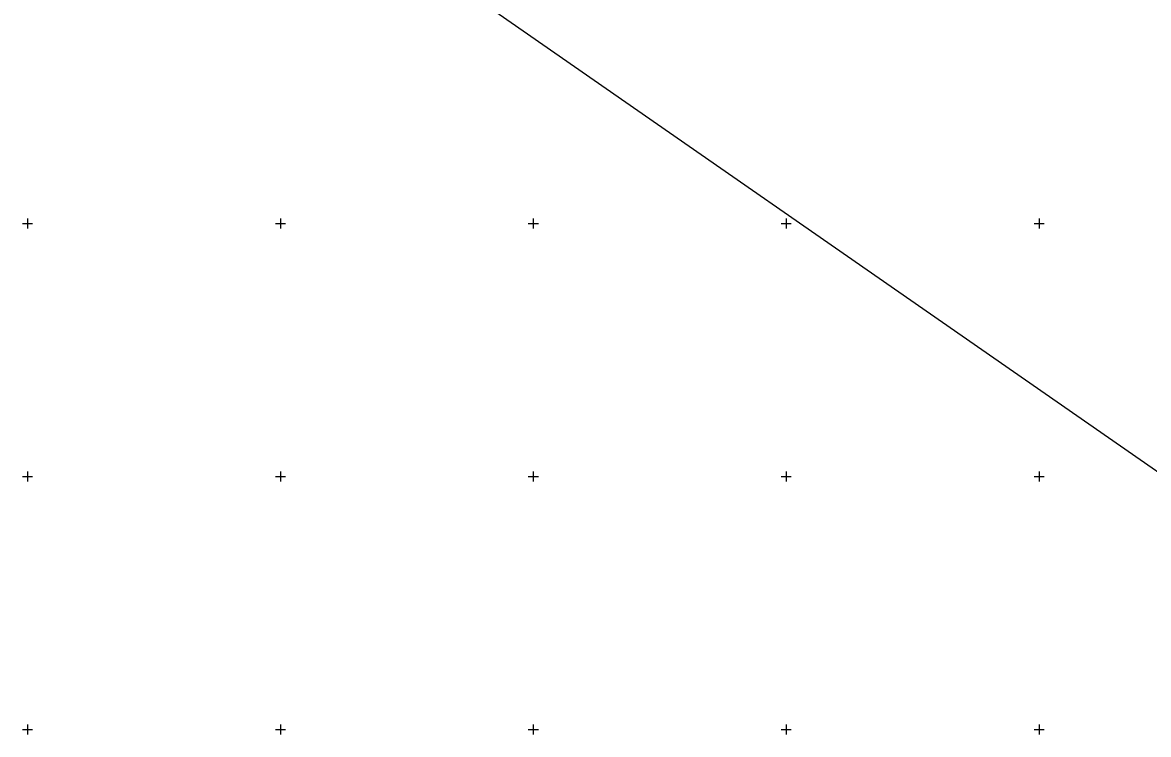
# Model space of a CAD drawing. Extents: x -669251 to -668549, y -1128351 to -1127698.
# Drawn here: x -669051 to -668828.4, y -1128351 to -1128210.3 of the extents above; entities that cross this region are included whole.
import ezdxf

# ---------------------------------------------------------------- set-up
doc = ezdxf.new("R2010")
doc.units = 0
doc.layers.add('Vrstva 60', color=7, linetype='Continuous')
doc.layers.add('Vrstva 61', color=7, linetype='Continuous')

msp = doc.modelspace()

# ---------------------------------------------------------------- linework, layer by layer
at = {"layer": 'Vrstva 60'}
msp.add_lwpolyline([(-668788.58, -1128325.45), (-668557.46, -1127992.87), (-668787.38, -1127833.08), (-669018.51, -1128165.66)], close=True, dxfattribs=at)
at = {"layer": 'Vrstva 61'}
for p, q in [((-669051, -1128250), (-669049, -1128250)), ((-669050, -1128249), (-669050, -1128251)), ((-669001, -1128250), (-668999, -1128250)), ((-669000, -1128249), (-669000, -1128251)), ((-668951, -1128250), (-668949, -1128250)), ((-668950, -1128249), (-668950, -1128251)), ((-668901, -1128250), (-668899, -1128250)), ((-668900, -1128249), (-668900, -1128251)), ((-668851, -1128250), (-668849, -1128250)), ((-668850, -1128249), (-668850, -1128251)), ((-669050, -1128299), (-669050, -1128301)), ((-669000, -1128299), (-669000, -1128301)), ((-668950, -1128299), (-668950, -1128301)), ((-668900, -1128299), (-668900, -1128301)), ((-668850, -1128299), (-668850, -1128301)), ((-669051, -1128300), (-669049, -1128300)), ((-669001, -1128300), (-668999, -1128300)), ((-668951, -1128300), (-668949, -1128300)), ((-668901, -1128300), (-668899, -1128300)), ((-668851, -1128300), (-668849, -1128300)), ((-669051, -1128350), (-669049, -1128350)), ((-669050, -1128349), (-669050, -1128351)), ((-669001, -1128350), (-668999, -1128350)), ((-669000, -1128349), (-669000, -1128351)), ((-668951, -1128350), (-668949, -1128350)), ((-668950, -1128349), (-668950, -1128351)), ((-668901, -1128350), (-668899, -1128350)), ((-668900, -1128349), (-668900, -1128351)), ((-668851, -1128350), (-668849, -1128350)), ((-668850, -1128349), (-668850, -1128351))]:
    msp.add_line(p, q, dxfattribs=at)

doc.saveas('drawing.dxf')
